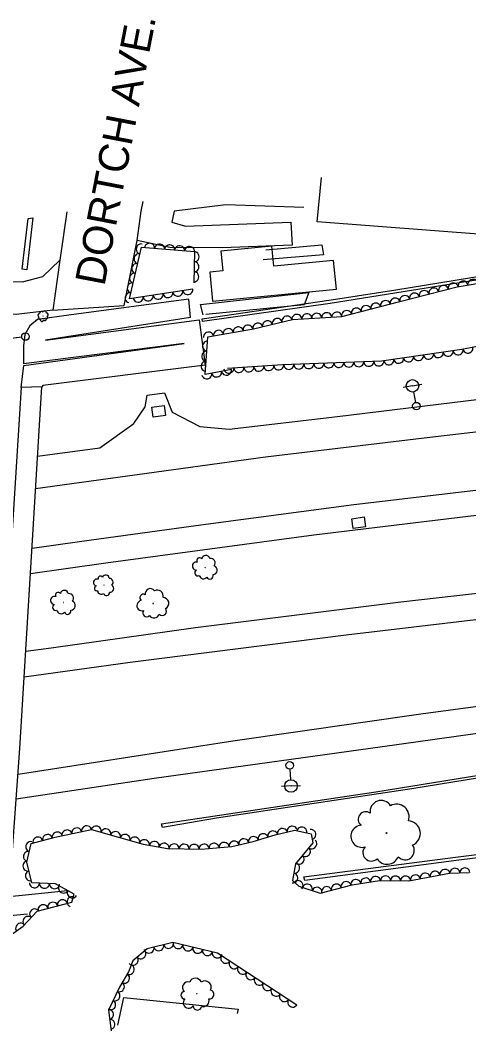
# Model space of a CAD drawing. Extents: x 1722896 to 1754269, y 648279 to 666297.
# Drawn here: x 1748262.4 to 1748441.7, y 652536.5 to 652940.5 of the extents above; entities that cross this region are included whole.
import ezdxf

# ---------------------------------------------------------------- set-up
doc = ezdxf.new("R2010")
doc.units = 0
for name, color, linetype in [('DESIGN - CENTERLINE - Proposed', 7, 'Continuous'), ('DESIGN - CENTERLINE - Proposed Text', 7, 'Continuous'), ('DESIGN - SCRATCH - User 1', 7, 'Continuous'), ('DESIGN - SHEET - Linework', 7, 'Continuous'), ('SURVEY - CENTERLINE - Preliminary Text', 7, 'Continuous'), ('SURVEY - DRAINAGE - Natural Features', 7, 'Continuous'), ('SURVEY - DTM - Breaklines', 7, 'Continuous'), ('SURVEY - VEGETATION - Features with Text', 7, 'Continuous')]:
    doc.layers.add(name, color=color, linetype=linetype)

msp = doc.modelspace()

# ---------------------------------------------------------------- linework, layer by layer
at = {"layer": 'DESIGN - CENTERLINE - Proposed'}
msp.add_lwpolyline([(1748249.95, 652590.39), (1748258.07, 652590.21), (1748262.31, 652649.43), (1748271.07, 652793.96), (1748262.8, 652793.7), (1748249.95, 652590.39)], dxfattribs=at)
at = {"layer": 'DESIGN - CENTERLINE - Proposed Text'}
for points in [[(1748452.44, 652889.1), (1748449.04, 652854.68), (1748381.16, 652859.87), (1748382.78, 652877.64)], [(1748267.5, 652861.49), (1748265.08, 652840.74), (1748263.18, 652841.03), (1748265.58, 652861.27), (1748267.5, 652861.49)], [(1748360.52, 652848.73), (1748382.9, 652850.75), (1748383.58, 652846.75), (1748359.5, 652844.72)], [(1748301.45, 652538.79), (1748303.9, 652549.86), (1748349.58, 652545.2), (1748349.09, 652543.44)]]:
    msp.add_lwpolyline(points, dxfattribs=at)
msp.add_lwpolyline([(1748339.32, 652828.15), (1748388.8, 652832.98), (1748387.68, 652844.46), (1748363.83, 652842.13), (1748363.05, 652850.16), (1748342.57, 652848.16), (1748343.34, 652840.34), (1748338.18, 652839.83)], close=True, dxfattribs=at)
at = {"layer": 'DESIGN - SCRATCH - User 1'}
for points in [[(1748790.37, 652878.49), (1748739.3, 652873.44), (1748689.41, 652867.57), (1748536.49, 652851.45), (1748487.13, 652843.37), (1748386.28, 652827.25), (1748335.33, 652820), (1748335.09, 652821.09), (1748389.37, 652829.14), (1748412.53, 652832.73), (1748489.42, 652845.22), (1748538.11, 652852.92), (1748625.31, 652862.27), (1748692.07, 652869.29), (1748740.35, 652874.92), (1748791.2, 652880.13)], [(1748319.29, 652617.75), (1748318.88, 652619.29), (1748404.6, 652632.1), (1748524.7, 652651.56), (1748568.52, 652658.35), (1748568.85, 652657.09), (1748510.13, 652647.97), (1748483.67, 652643.82), (1748418.87, 652633.25), (1748340.83, 652621.51), (1748319.29, 652617.75)], [(1748376.18, 652596.56), (1748375.76, 652598.14), (1748436.32, 652605.9), (1748512.12, 652615.42), (1748582.89, 652619.44), (1748783.53, 652630.76), (1748869.87, 652635.57), (1748946.5, 652639.99), (1749023.14, 652639.57), (1749100.91, 652639.89), (1749100.54, 652638.39), (1749037.77, 652637.76), (1748962.48, 652638.74), (1748944.26, 652638.39), (1748839.8, 652632.39), (1748595.31, 652618.53), (1748540.68, 652615.62), (1748510.65, 652613.61), (1748437.68, 652604.7), (1748376.18, 652596.56)]]:
    msp.add_lwpolyline(points, dxfattribs=at)
at = {"layer": 'SURVEY - CENTERLINE - Preliminary Text'}
for points in [[(1748281.1, 652863.85), (1748278.21, 652844.56), (1748275.51, 652824.54), (1748303.92, 652826.51), (1748309.18, 652852.4), (1748310.77, 652864.11), (1748311.53, 652868.07)], [(1748375.78, 652865.59), (1748344.57, 652866.72), (1748323.97, 652864.1), (1748323, 652859.78), (1748328.52, 652858.12), (1748370.57, 652859.72), (1748371.13, 652850.61), (1748343.33, 652849.53), (1748322.27, 652849.65), (1748309.18, 652852.4)], [(1748190.3, 652839.01), (1748214.44, 652835.94), (1748243.42, 652836.29), (1748263.35, 652835.92), (1748271.53, 652838.03), (1748278.21, 652844.56)], [(1748269.39, 652766.23), (1748294.2, 652769.59), (1748307.79, 652779.34), (1748312.36, 652785.97), (1748313.17, 652790.58), (1748320.06, 652791.55), (1748323.16, 652783.83), (1748334.22, 652778.05), (1748345.91, 652776.99), (1748389.19, 652782.05), (1748486.38, 652793.97), (1748568.16, 652802.49), (1748642.64, 652809.18), (1748740.39, 652816.67), (1748783.13, 652818.84), (1748906.4, 652824.18), (1748968.47, 652827.03), (1749084.89, 652831.6), (1749190.2, 652834.59), (1749291.51, 652838.93)], [(1748275.51, 652824.54), (1748260.77, 652822.8), (1748242.76, 652823.22), (1748210.32, 652825.37), (1748189.34, 652828.42)], [(1748330.54, 652821.68), (1748329.79, 652828.96), (1748282.8, 652822.75), (1748269.35, 652820.89), (1748266.26, 652818.29), (1748264.26, 652814.9), (1748263.8, 652810.34), (1748263.8, 652803.17)], [(1748268.61, 652753.32), (1748360.46, 652765.93), (1748423.85, 652773.51), (1748496.97, 652782.06), (1748561.03, 652788.66), (1748642.5, 652796.05), (1748725.49, 652801.89), (1748818.01, 652807.27), (1748906.54, 652811.43), (1748985.05, 652814.73), (1749061.36, 652817.38), (1749147.9, 652820.69), (1749253.64, 652823.79), (1749290.07, 652825.1)], [(1748330.54, 652821.68), (1748272.6, 652812.64)], [(1748272.6, 652812.64), (1748333.97, 652820.76), (1748336.37, 652802.56), (1748271.53, 652794.51), (1748271.07, 652793.96)], [(1748262.8, 652793.7), (1748263.83, 652802.52), (1748327.93, 652811.28), (1748263.8, 652803.17)], [(1748267.16, 652729.5), (1748287.04, 652732.28), (1748334.64, 652738.83), (1748395.77, 652746.97), (1748451.31, 652753.43), (1748506.16, 652759.53), (1748572.91, 652766.14), (1748620.47, 652770.62), (1748698.57, 652776.82), (1748758.82, 652780.76), (1748810.26, 652783.86), (1748854.29, 652786.02), (1748897.18, 652787.93), (1748940.17, 652789.89), (1748998.25, 652791.95), (1749046.64, 652793.77), (1749110.72, 652795.88), (1749196.72, 652799.05), (1749249.2, 652800.84), (1749287.68, 652802.1)], [(1748271.07, 652793.96), (1748262.8, 652793.7)], [(1748266.55, 652719.31), (1748296.65, 652723.61), (1748379.82, 652734.82), (1748453.61, 652743.73), (1748532.77, 652751.56), (1748638.29, 652761.63), (1748737.31, 652769.19), (1748841.1, 652775.34), (1749007.34, 652782.06), (1749145.15, 652787.31), (1749250.55, 652790.42), (1749286.58, 652791.57)], [(1749283.39, 652760.99), (1749220.89, 652759), (1749150.06, 652756.51), (1749077.99, 652754.21), (1749010.68, 652751.45), (1748943.79, 652749.33), (1748854.13, 652745.49), (1748765.45, 652740), (1748686.49, 652735.12), (1748615.88, 652729.33), (1748547.7, 652723.09), (1748486.3, 652715.94), (1748414.54, 652707.85), (1748332.51, 652697.65), (1748274.76, 652689.53), (1748264.66, 652688.17)], [(1748264.05, 652678.06), (1748306.33, 652683.86), (1748392.62, 652694.76), (1748459.21, 652702.68), (1748529.85, 652710.85), (1748598.41, 652717.72), (1748653.46, 652722.38), (1748726.39, 652727.74), (1748808.51, 652732.64), (1748888.71, 652736.67), (1748969.37, 652739.8), (1749075.98, 652743.99), (1749164.24, 652746.73), (1749229.65, 652749.37), (1749282.37, 652751.15)], [(1748260.86, 652629.23), (1748315.9, 652637.52), (1748407.18, 652650.17), (1748471.82, 652659.22), (1748573.73, 652672.48), (1748658.15, 652681.85), (1748746.01, 652690.16), (1748818.93, 652695.7), (1748885.7, 652700.49), (1748909.06, 652698.24), (1748918.93, 652693.59), (1748922.34, 652687.75), (1748921.77, 652684.77), (1748929.7, 652685.26), (1748931.21, 652690.64), (1748941.84, 652699.89), (1748951.36, 652702.78), (1749001.39, 652704.43), (1749076.95, 652706.85), (1749150.8, 652708.78), (1749231.38, 652711.93), (1749278.04, 652713.52)], [(1748261.57, 652639.15), (1748292.57, 652643.97), (1748347.42, 652652.49), (1748422.56, 652663.17), (1748481.08, 652671.16), (1748564.29, 652682.17), (1748626.22, 652689.06), (1748666.52, 652693.14), (1748713.82, 652697.67), (1748782.09, 652703.48), (1748833.99, 652707.07), (1748897.35, 652710.85), (1748929.49, 652714.05)], [(1748265.37, 652583.2), (1748249.74, 652581.72), (1748249.95, 652590.39), (1748258.07, 652590.21), (1748281.28, 652592.59)]]:
    msp.add_lwpolyline(points, dxfattribs=at)
at = {"layer": 'SURVEY - DRAINAGE - Natural Features'}
for p, q in [((1748317.76, 652784.15), (1748317.76, 652784.15)), ((1748397.67, 652739.6), (1748397.67, 652739.6))]:
    msp.add_line(p, q, dxfattribs=at)
for points in [[(1748315.58, 652781.8), (1748315, 652785.76), (1748319.94, 652786.49), (1748320.52, 652782.53), (1748315.58, 652781.8)], [(1748395.47, 652737.27), (1748394.91, 652741.23), (1748399.86, 652741.93), (1748400.43, 652737.97), (1748395.47, 652737.27)]]:
    msp.add_lwpolyline(points, dxfattribs=at)
at = {"layer": 'SURVEY - DTM - Breaklines'}
for p, q in [((1748263.04, 652813.84), (1748258.83, 652813.3)), ((1748419.19, 652794.34), (1748415.5, 652793.63)), ((1748419.19, 652794.34), (1748422.87, 652795.05)), ((1748420.47, 652787.71), (1748419.66, 652791.89)), ((1748370.23, 652641.14), (1748370.5, 652636.9)), ((1748370.65, 652634.4), (1748366.91, 652634.17)), ((1748370.65, 652634.4), (1748374.4, 652634.64))]:
    msp.add_line(p, q, dxfattribs=at)
for centre, radius in [((1748264.53, 652814.03), 1.5), ((1748419.19, 652794.34), 2.5), ((1748420.75, 652786.24), 1.5), ((1748370.13, 652642.64), 1.5), ((1748370.65, 652634.4), 2.5)]:
    msp.add_circle(centre, radius, dxfattribs=at)
at = {"layer": 'SURVEY - VEGETATION - Features with Text'}
for points in [[(1748346.82, 652800.87), (1748336.35, 652798.87), (1748337.45, 652813.92), (1748355.71, 652817.09), (1748371.25, 652820.9), (1748391, 652822.04), (1748413.6, 652827.86), (1748437.02, 652833.97), (1748463.93, 652838.42), (1748496.77, 652843.44), (1748529.42, 652848.61), (1748568.15, 652852.49), (1748607.84, 652857.11), (1748668.2, 652863.65), (1748712.06, 652868.56), (1748726.96, 652865.38), (1748745.4, 652869.89), (1748776.71, 652874.16), (1748813.43, 652877.65)], [(1748331.36, 652832.98), (1748306.13, 652829.08), (1748310.85, 652849.7), (1748332.05, 652847.97), (1748331.85, 652835.53)], [(1748819.78, 652841.84), (1748783.7, 652837.66), (1748749.51, 652836.29), (1748720.73, 652833.82), (1748708.51, 652847.27), (1748699.17, 652845.38), (1748689.64, 652842.16), (1748676.82, 652832.13), (1748637.5, 652827.81), (1748598.73, 652827.95), (1748565.33, 652826.38), (1748498.69, 652820.49), (1748438.96, 652808.83), (1748406.75, 652804.22), (1748367.29, 652802.69), (1748345.24, 652801.27)], [(1748335.55, 652822.71), (1748334.47, 652826.85), (1748377.73, 652831.6), (1748375.84, 652826.74), (1748336.6, 652822.86)], [(1748256.11, 652573.01), (1748263.68, 652578.41), (1748269.16, 652584.39), (1748283.01, 652588), (1748284.02, 652591.13), (1748276.49, 652595.22), (1748267.12, 652595.64), (1748265.04, 652603.94), (1748266.85, 652611.42), (1748276.4, 652613.93), (1748290.98, 652617), (1748311.52, 652611.15), (1748321.34, 652609.39), (1748334.69, 652609.14), (1748347.04, 652610.26), (1748355.49, 652612.24), (1748364.35, 652614.82), (1748372.18, 652616.71), (1748378.64, 652615.28), (1748379.38, 652611.64), (1748372.5, 652603.27), (1748371.29, 652596.64), (1748373.76, 652594.4), (1748382.31, 652591.59), (1748395.07, 652594.92), (1748406.01, 652596.59), (1748417.75, 652596.45), (1748433.98, 652599.52), (1748441.77, 652599.79)], [(1748372.97, 652546.82), (1748341.33, 652567.51), (1748323.37, 652571.8), (1748313.22, 652569.3), (1748307.41, 652564.56), (1748305.76, 652560.17), (1748302.06, 652553.95), (1748297.67, 652544.81), (1748298.72, 652536.54)]]:
    msp.add_lwpolyline(points, dxfattribs=at)
for centre, radius in [((1748271.58, 652822.26), 0.0243), ((1748336.4, 652721.7), 0.0564), ((1748295.96, 652714.66), 0.0479), ((1748279.72, 652707.73), 0.0566), ((1748315.57, 652707.32), 0.0713), ((1748408.79, 652615.62), 0.154), ((1748333.01, 652551.35), 0.0759)]:
    msp.add_circle(centre, radius, dxfattribs=at)
for centre, radius, start, end in [((1748270.22, 652822.51), 0.696, 97.5358, 254.3247), ((1748270.26, 652821.43), 0.477, 119.652, 298.3976), ((1748270.91, 652823.26), 0.793, 46.5885, 184.1128), ((1748272.16, 652823.48), 0.787, 357.4844, 153.3229), ((1748272.72, 652821.8), 0.748, 277.5784, 44.424), ((1748273.08, 652822.88), 0.581, 287.7373, 102.7376), ((1748271.14, 652820.77), 0.694, 159.6726, 353.0923), ((1748272.32, 652820.88), 0.528, 202.2913, 19.6105), ((1748334.11, 652724.51), 1.11, 36.5203, 215.2659), ((1748336.6, 652724.92), 1.62, 14.4041, 171.193), ((1748338.51, 652723.52), 1.84, 323.4569, 100.9811), ((1748332.83, 652722.3), 1.61, 76.541, 269.9606), ((1748333.43, 652719.62), 1.23, 119.1596, 296.4788), ((1748339.37, 652720.7), 1.83, 274.3527, 70.1912), ((1748293.08, 652715.76), 1.37, 65.2634, 258.6831), ((1748294.51, 652717.38), 0.942, 25.2427, 203.9884), ((1748296.65, 652717.32), 1.37, 3.1266, 159.9155), ((1748298.01, 652715.83), 1.56, 312.1793, 89.7036), ((1748335.66, 652718.95), 1.74, 194.4467, 321.2923), ((1748338.24, 652718.43), 1.35, 204.6056, 19.6059), ((1748280.1, 652710.95), 1.62, 10.9368, 167.7257), ((1748293.13, 652713.42), 1.04, 107.8821, 285.2012), ((1748294.87, 652712.5), 1.48, 183.1691, 310.0148), ((1748298.26, 652713.34), 1.55, 263.0752, 58.9136), ((1748314.39, 652711.23), 2.04, 34.6257, 191.4146), ((1748317.27, 652710.4), 2.33, 343.6784, 121.2026), ((1748276.17, 652708.55), 1.62, 73.0737, 266.4934), ((1748277.58, 652710.69), 1.11, 33.053, 211.7986), ((1748281.94, 652709.43), 1.85, 319.9896, 97.5138), ((1748282.63, 652706.55), 1.84, 270.8854, 66.7239), ((1748296.94, 652711.63), 1.15, 193.3281, 8.3283), ((1748311.06, 652706.47), 2.04, 96.7625, 290.1822), ((1748311.62, 652709.65), 1.4, 56.7418, 235.4875), ((1748319.52, 652707.44), 2.31, 294.5742, 90.4127), ((1748276.6, 652705.82), 1.23, 115.6923, 293.0115), ((1748278.8, 652705.02), 1.75, 190.9794, 317.8251), ((1748281.36, 652704.34), 1.35, 201.1383, 16.1386), ((1748312.95, 652703.55), 1.55, 139.3812, 316.7003), ((1748319.18, 652704.24), 1.71, 224.8271, 39.8274), ((1748315.88, 652703.74), 2.2, 214.6682, 341.5139), ((1748406.67, 652624.18), 4.42, 31.7529, 188.5418), ((1748400.51, 652621.07), 3.03, 53.8691, 232.6147), ((1748412.8, 652622.08), 5.03, 340.8057, 118.3299), ((1748417.34, 652615.43), 5, 291.7015, 87.54), ((1748398.97, 652614.27), 4.41, 93.8898, 287.3094), ((1748402.71, 652607.75), 3.35, 136.5084, 313.8276), ((1748416.24, 652608.57), 3.69, 221.9544, 36.9547), ((1748409.08, 652607.84), 4.75, 211.7955, 338.6411), ((1748329.49, 652553.9), 2.18, 71.9581, 228.747), ((1748332.47, 652555.06), 2.48, 21.0109, 158.5351), ((1748336.29, 652554), 2.46, 331.9067, 127.7452), ((1748328.16, 652550.77), 1.49, 94.0743, 272.8199), ((1748338.06, 652551.07), 1.82, 262.1596, 77.1599), ((1748329.75, 652547.72), 2.17, 134.095, 327.5147), ((1748333.23, 652546.46), 1.65, 176.7136, 354.0328), ((1748335.59, 652548.51), 2.34, 252.0007, 18.8463)]:
    msp.add_arc(centre, radius, start, end, dxfattribs=at)
for centre, major_axis in [((1748310.7, 652849.04), (0.45, 1.95)), ((1748314.17, 652849.43), (1.99, -0.16)), ((1748318.15, 652849.1), (1.99, -0.16)), ((1748322.14, 652848.78), (1.99, -0.16)), ((1748326.13, 652848.45), (1.99, -0.16)), ((1748330.11, 652848.13), (1.99, -0.16)), ((1748309.81, 652845.14), (0.45, 1.95)), ((1748332.02, 652845.91), (-0.03, -2)), ((1748308.92, 652841.24), (0.45, 1.95)), ((1748331.95, 652841.91), (-0.03, -2)), ((1748308.02, 652837.35), (0.45, 1.95)), ((1748331.89, 652837.91), (-0.03, -2)), ((1748307.13, 652833.45), (0.45, 1.95)), ((1748427.72, 652831.54), (1.94, 0.5)), ((1748431.6, 652832.55), (1.94, 0.5)), ((1748435.47, 652833.56), (1.94, 0.5)), ((1748439.38, 652834.36), (1.97, 0.33)), ((1748443.33, 652835.01), (1.97, 0.33)), ((1748306.24, 652829.55), (0.45, 1.95)), ((1748309.62, 652829.62), (-1.98, -0.31)), ((1748313.57, 652830.23), (-1.98, -0.31)), ((1748317.52, 652830.84), (-1.98, -0.31)), ((1748321.47, 652831.46), (-1.98, -0.31)), ((1748325.43, 652832.07), (-1.98, -0.31)), ((1748329.38, 652832.68), (-1.98, -0.31)), ((1748412.24, 652827.51), (1.94, 0.5)), ((1748416.11, 652828.52), (1.94, 0.5)), ((1748419.98, 652829.52), (1.94, 0.5)), ((1748423.85, 652830.53), (1.94, 0.5)), ((1748396.75, 652823.52), (1.94, 0.5)), ((1748400.62, 652824.52), (1.94, 0.5)), ((1748404.49, 652825.52), (1.94, 0.5)), ((1748408.37, 652826.51), (1.94, 0.5)), ((1748365.15, 652819.4), (1.94, 0.48)), ((1748369.03, 652820.35), (1.94, 0.48)), ((1748372.96, 652821), (2, 0.12)), ((1748376.96, 652821.23), (2, 0.12)), ((1748380.95, 652821.46), (2, 0.12)), ((1748384.94, 652821.69), (2, 0.12)), ((1748388.94, 652821.92), (2, 0.12)), ((1748392.87, 652822.52), (1.94, 0.5)), ((1748345.58, 652815.33), (1.97, 0.34)), ((1748349.52, 652816.01), (1.97, 0.34)), ((1748353.46, 652816.7), (1.97, 0.34)), ((1748357.38, 652817.5), (1.94, 0.48)), ((1748361.26, 652818.45), (1.94, 0.48)), ((1748337.7, 652813.96), (1.97, 0.34)), ((1748341.64, 652814.65), (1.97, 0.34)), ((1748337.18, 652810.18), (0.15, 1.99)), ((1748441.37, 652809.3), (-1.96, -0.38)), ((1748336.89, 652806.19), (0.15, 1.99)), ((1748413.68, 652805.21), (-1.98, -0.28)), ((1748417.63, 652805.78), (-1.98, -0.28)), ((1748421.59, 652806.34), (-1.98, -0.28)), ((1748425.55, 652806.91), (-1.98, -0.28)), ((1748429.51, 652807.48), (-1.98, -0.28)), ((1748433.47, 652808.05), (-1.98, -0.28)), ((1748437.43, 652808.61), (-1.98, -0.28)), ((1748336.59, 652802.2), (0.15, 1.99)), ((1748345.82, 652801.3), (-2, -0.13)), ((1748349.81, 652801.56), (-2, -0.13)), ((1748353.8, 652801.82), (-2, -0.13)), ((1748357.8, 652802.08), (-2, -0.13)), ((1748361.79, 652802.33), (-2, -0.13)), ((1748365.78, 652802.59), (-2, -0.13)), ((1748369.77, 652802.79), (-2, -0.08)), ((1748373.77, 652802.94), (-2, -0.08)), ((1748377.77, 652803.1), (-2, -0.08)), ((1748381.76, 652803.25), (-2, -0.08)), ((1748385.76, 652803.4), (-2, -0.08)), ((1748389.76, 652803.56), (-2, -0.08)), ((1748393.76, 652803.71), (-2, -0.08)), ((1748397.75, 652803.87), (-2, -0.08)), ((1748401.75, 652804.02), (-2, -0.08)), ((1748405.75, 652804.18), (-2, -0.08)), ((1748409.72, 652804.64), (-1.98, -0.28)), ((1748337, 652799), (-1.96, -0.38)), ((1748340.93, 652799.75), (-1.96, -0.38)), ((1748344.86, 652800.5), (-1.96, -0.38)), ((1748273.34, 652613.12), (1.93, 0.51)), ((1748277.22, 652614.1), (1.96, 0.41)), ((1748281.13, 652614.92), (1.96, 0.41)), ((1748285.05, 652615.75), (1.96, 0.41)), ((1748288.96, 652616.57), (1.96, 0.41)), ((1748292.84, 652616.47), (1.92, -0.55)), ((1748296.69, 652615.37), (1.92, -0.55)), ((1748300.54, 652614.28), (1.92, -0.55)), ((1748304.38, 652613.18), (1.92, -0.55)), ((1748359.5, 652613.41), (1.92, 0.56)), ((1748363.34, 652614.52), (1.92, 0.56)), ((1748367.21, 652615.51), (1.94, 0.47)), ((1748371.1, 652616.45), (1.94, 0.47)), ((1748375, 652616.09), (1.95, -0.43)), ((1748378.69, 652615.01), (0.4, -1.96)), ((1748266.55, 652610.16), (0.47, 1.94)), ((1748269.47, 652612.1), (1.93, 0.51)), ((1748308.23, 652612.09), (1.92, -0.55)), ((1748312.09, 652611.05), (1.97, -0.35)), ((1748316.03, 652610.34), (1.97, -0.35)), ((1748319.97, 652609.63), (1.97, -0.35)), ((1748323.94, 652609.34), (2, -0.04)), ((1748327.94, 652609.26), (2, -0.04)), ((1748331.94, 652609.19), (2, -0.04)), ((1748335.94, 652609.25), (1.99, 0.18)), ((1748339.92, 652609.62), (1.99, 0.18)), ((1748343.9, 652609.98), (1.99, 0.18)), ((1748347.87, 652610.46), (1.95, 0.46)), ((1748351.76, 652611.37), (1.95, 0.46)), ((1748355.65, 652612.29), (1.92, 0.56)), ((1748379.03, 652611.21), (-1.27, -1.54)), ((1748265.6, 652606.27), (0.47, 1.94)), ((1748376.49, 652608.12), (-1.27, -1.54)), ((1748265.42, 652602.39), (-0.49, 1.94)), ((1748372.19, 652601.58), (-0.36, -1.97)), ((1748373.95, 652605.03), (-1.27, -1.54)), ((1748266.4, 652598.51), (-0.49, 1.94)), ((1748371.47, 652597.64), (-0.36, -1.97)), ((1748420.35, 652596.94), (1.97, 0.37)), ((1748424.28, 652597.69), (1.97, 0.37)), ((1748428.22, 652598.43), (1.97, 0.37)), ((1748432.15, 652599.17), (1.97, 0.37)), ((1748436.11, 652599.6), (2, 0.07)), ((1748440.11, 652599.74), (2, 0.07)), ((1748268.16, 652595.59), (-2, 0.09)), ((1748272.16, 652595.41), (-2, 0.09)), ((1748276.15, 652595.23), (-2, 0.09)), ((1748373.5, 652594.64), (1.48, -1.34)), ((1748377.22, 652593.26), (1.9, -0.62)), ((1748388.74, 652593.27), (1.94, 0.5)), ((1748392.61, 652594.28), (1.94, 0.5)), ((1748396.51, 652595.14), (1.98, 0.3)), ((1748400.47, 652595.74), (1.98, 0.3)), ((1748404.42, 652596.35), (1.98, 0.3)), ((1748408.4, 652596.56), (2, -0.02)), ((1748412.4, 652596.51), (2, -0.02)), ((1748416.4, 652596.47), (2, -0.02)), ((1748279.71, 652593.47), (-1.76, 0.95)), ((1748283.22, 652591.56), (-1.76, 0.95)), ((1748381.02, 652592.01), (1.9, -0.62)), ((1748384.87, 652592.26), (1.94, 0.5)), ((1748271.58, 652585.02), (1.94, 0.5)), ((1748275.45, 652586.03), (1.94, 0.5)), ((1748279.32, 652587.04), (1.94, 0.5)), ((1748283.07, 652588.18), (0.61, 1.9)), ((1748268.15, 652583.29), (1.35, 1.47)), ((1748262.55, 652577.6), (1.63, 1.16)), ((1748265.44, 652580.34), (1.35, 1.47)), ((1748317.8, 652570.43), (-1.94, -0.48)), ((1748321.68, 652571.38), (-1.94, -0.48)), ((1748325.57, 652571.27), (-1.95, 0.46)), ((1748329.46, 652570.34), (-1.95, 0.46)), ((1748310.68, 652567.23), (-1.55, -1.26)), ((1748313.92, 652569.47), (-1.94, -0.48)), ((1748333.35, 652569.42), (-1.95, 0.46)), ((1748337.24, 652568.49), (-1.95, 0.46)), ((1748341.14, 652567.56), (-1.95, 0.46)), ((1748306.08, 652561.02), (-0.7, -1.87)), ((1748307.58, 652564.7), (-1.55, -1.26)), ((1748344.51, 652565.43), (-1.67, 1.09)), ((1748347.86, 652563.24), (-1.67, 1.09)), ((1748304.18, 652557.51), (-1.02, -1.72)), ((1748351.21, 652561.05), (-1.67, 1.09)), ((1748354.55, 652558.86), (-1.67, 1.09)), ((1748302.14, 652554.08), (-1.02, -1.72)), ((1748357.9, 652556.67), (-1.67, 1.09)), ((1748361.25, 652554.49), (-1.67, 1.09)), ((1748300.39, 652550.48), (-0.87, -1.8)), ((1748364.6, 652552.3), (-1.67, 1.09)), ((1748367.94, 652550.11), (-1.67, 1.09)), ((1748298.66, 652546.87), (-0.87, -1.8)), ((1748371.29, 652547.92), (-1.67, 1.09)), ((1748297.89, 652543.11), (0.25, -1.98)), ((1748298.39, 652539.14), (0.25, -1.98))]:
    msp.add_ellipse(centre, major_axis=major_axis, ratio=0.940188, start_param=0, end_param=3.141593, dxfattribs=at)

# ---------------------------------------------------------------- texts
at = {"layer": 'DESIGN - SHEET - Linework'}
msp.add_text('DORTCH AVE.', height=12, rotation=79.1139, dxfattribs=at).set_placement((1748296.06, 652833.87))

doc.saveas('drawing.dxf')
